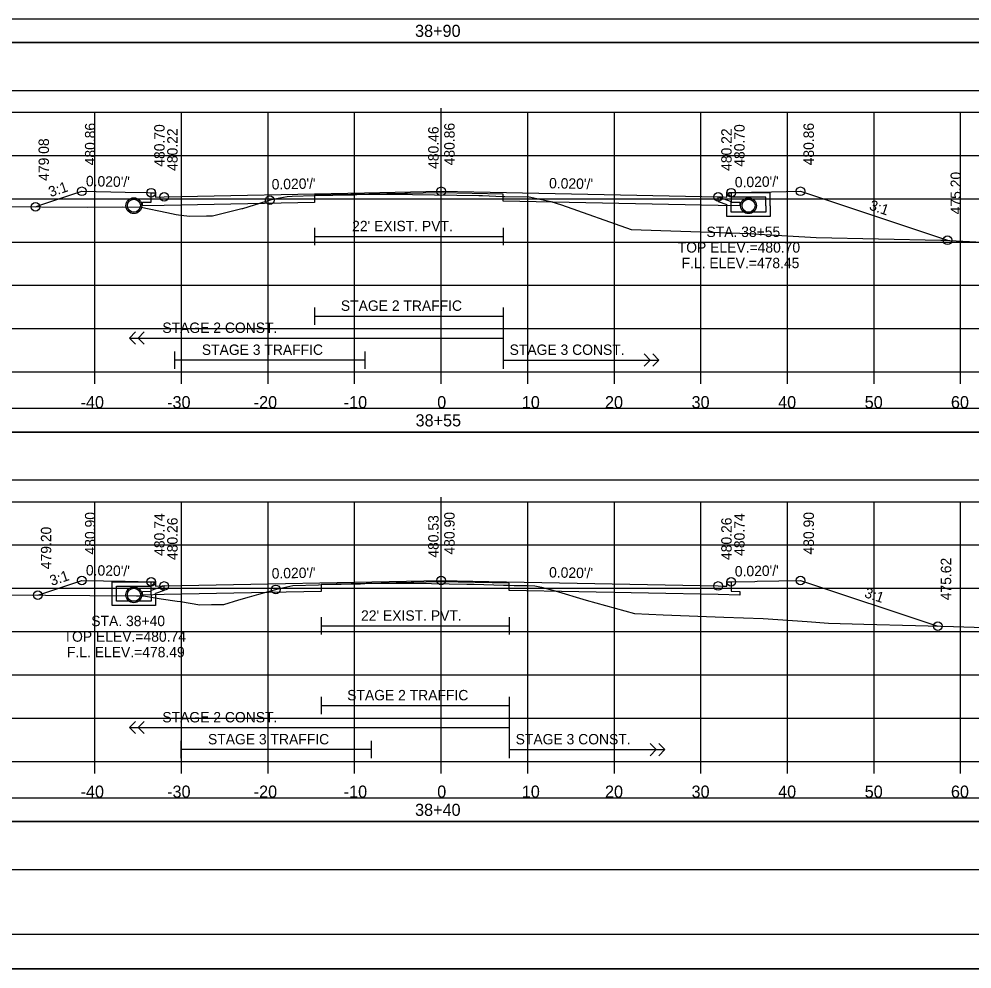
# Model space of a CAD drawing. Extents: x 1371057 to 1372761, y 380005 to 390517.
# Drawn here: x 1371845.4 to 1371955.5, y 381285.1 to 381394.9 of the extents above; entities that cross this region are included whole.
import ezdxf

# ---------------------------------------------------------------- set-up
doc = ezdxf.new("R2010")
doc.units = 0
for name, color, linetype in [('R_Alt Surface', 7, 'Continuous'), ('R_Axis', 7, 'Continuous'), ('R_Axis Annot', 7, 'Continuous'), ('R_Border', 7, 'Continuous'), ('R_Detour', 7, 'Continuous'), ('R_Dimension', 7, 'Continuous'), ('R_Exist Surface', 7, 'Continuous'), ('R_Fin Surface', 7, 'Continuous'), ('R_Grid', 7, 'Continuous'), ('R_No Plot', 7, 'Continuous'), ('R_Striping', 7, 'Continuous'), ('R_Water', 7, 'Continuous'), ('R_Water Annot', 7, 'Continuous'), ('R_Xsect Elev', 7, 'Continuous'), ('R_Xsect Slope', 7, 'Continuous')]:
    doc.layers.add(name, color=color, linetype=linetype)

msp = doc.modelspace()

# ---------------------------------------------------------------- linework, layer by layer
at = {"layer": 'R_Alt Surface'}
for points in [[(1371927.71, 381374.79), (1371927.71, 381373.71), (1371928.71, 381373.69), (1371928.71, 381373.26), (1371926.21, 381373.31), (1371901.35, 381373.81), (1371901.35, 381374.64), (1371894.21, 381374.78), (1371879.58, 381374.49), (1371879.58, 381373.66), (1371862.21, 381373.31), (1371859.71, 381373.26), (1371859.71, 381373.69), (1371860.71, 381373.71), (1371860.71, 381374.79)], [(1371879.58, 381370.74), (1371879.58, 381368.74)], [(1371901.35, 381370.74), (1371901.35, 381368.74)], [(1371879.58, 381369.74), (1371901.35, 381369.74)], [(1371927.71, 381329.83), (1371927.71, 381328.75), (1371928.71, 381328.73), (1371928.71, 381328.3), (1371926.21, 381328.35), (1371902.06, 381328.83), (1371902.06, 381329.66), (1371894.21, 381329.82), (1371880.33, 381329.54), (1371880.33, 381328.71), (1371862.21, 381328.35), (1371859.71, 381328.3), (1371859.71, 381328.73), (1371860.71, 381328.75), (1371860.71, 381329.83)], [(1371880.33, 381325.74), (1371880.33, 381323.74)], [(1371880.33, 381324.74), (1371902.06, 381324.74)], [(1371902.06, 381325.74), (1371902.06, 381323.74)]]:
    msp.add_lwpolyline(points, dxfattribs=at)
at = {"layer": 'R_Axis'}
for p, q in [((1371744.21, 381354.09), (1372044.21, 381354.09)), ((1371854.21, 381352.69), (1371854.21, 381354.09)), ((1371864.21, 381352.69), (1371864.21, 381354.09)), ((1371874.21, 381352.69), (1371874.21, 381354.09)), ((1371884.21, 381352.69), (1371884.21, 381354.09)), ((1371894.21, 381352.69), (1371894.21, 381354.09)), ((1371904.21, 381352.69), (1371904.21, 381354.09)), ((1371914.21, 381352.69), (1371914.21, 381354.09)), ((1371924.21, 381352.69), (1371924.21, 381354.09)), ((1371934.21, 381352.69), (1371934.21, 381354.09)), ((1371944.21, 381352.69), (1371944.21, 381354.09)), ((1371954.21, 381352.69), (1371954.21, 381354.09)), ((1371744.21, 381309.09), (1372044.21, 381309.09)), ((1371854.21, 381307.69), (1371854.21, 381309.09)), ((1371864.21, 381307.69), (1371864.21, 381309.09)), ((1371874.21, 381307.69), (1371874.21, 381309.09)), ((1371884.21, 381307.69), (1371884.21, 381309.09)), ((1371894.21, 381307.69), (1371894.21, 381309.09)), ((1371904.21, 381307.69), (1371904.21, 381309.09)), ((1371914.21, 381307.69), (1371914.21, 381309.09)), ((1371924.21, 381307.69), (1371924.21, 381309.09)), ((1371934.21, 381307.69), (1371934.21, 381309.09)), ((1371944.21, 381307.69), (1371944.21, 381309.09)), ((1371954.21, 381307.69), (1371954.21, 381309.09))]:
    msp.add_line(p, q, dxfattribs=at)
at = {"layer": 'R_Border'}
msp.add_line((1372052.39, 381289.09), (1371736.21, 381289.09), dxfattribs=at)
at = {"layer": 'R_Detour'}
for points in [[(1371741.06, 381392.13), (1372047.37, 381392.13), (1372047.37, 381394.84), (1371741.06, 381394.84)], [(1371741.06, 381347.13), (1372047.37, 381347.13), (1372047.37, 381349.84), (1371741.06, 381349.84)], [(1371741.06, 381302.13), (1372047.37, 381302.13), (1372047.37, 381304.84), (1371741.06, 381304.84)]]:
    msp.add_lwpolyline(points, close=True, dxfattribs=at)
at = {"layer": 'R_Dimension'}
for points in [[(1371741.06, 381386.61), (1372047.37, 381386.61), (1372047.37, 381392.13), (1371741.06, 381392.13)], [(1371741.06, 381341.61), (1372047.37, 381341.61), (1372047.37, 381347.13), (1371741.06, 381347.13)], [(1371741.06, 381296.61), (1372047.37, 381296.61), (1372047.37, 381302.13), (1371741.06, 381302.13)]]:
    msp.add_lwpolyline(points, close=True, dxfattribs=at)
at = {"layer": 'R_Exist Surface'}
for points in [[(1371831.85, 381373.26), (1371853.4, 381373.13), (1371857.41, 381373.14), (1371859.56, 381373.13), (1371862.52, 381372.5), (1371863.59, 381372.29), (1371864.14, 381372.21), (1371865.16, 381372.07), (1371867.1, 381372.11), (1371867.78, 381372.12), (1371871.19, 381372.95), (1371871.28, 381372.97), (1371873.99, 381373.81), (1371874.62, 381373.99), (1371875.58, 381374.18), (1371876.42, 381374.37), (1371877.01, 381374.38), (1371879.58, 381374.46), (1371883.84, 381374.56), (1371884.13, 381374.56), (1371884.45, 381374.57), (1371889.69, 381374.63), (1371889.77, 381374.62), (1371890.33, 381374.61), (1371890.33, 381374.61), (1371890.9, 381374.6), (1371898.56, 381374.47), (1371898.98, 381374.45), (1371901.31, 381374.37), (1371901.35, 381374.37), (1371901.57, 381374.36), (1371904.37, 381374.32), (1371906.69, 381373.81), (1371906.87, 381373.76), (1371908.12, 381373.38), (1371916.17, 381370.53), (1371927.64, 381370.17), (1371929.77, 381370.09), (1371930.91, 381370.01), (1371937.52, 381369.63), (1371951.93, 381369.32), (1371952.18, 381369.32), (1371956.75, 381369.06)], [(1371838.18, 381328.35), (1371853.62, 381328.25), (1371859.01, 381328.2), (1371859.83, 381328.21), (1371861.88, 381327.88), (1371863.71, 381327.59), (1371864.08, 381327.55), (1371866.31, 381327.18), (1371867.69, 381327.2), (1371869.12, 381327.23), (1371870.84, 381327.77), (1371872.05, 381328.09), (1371873.15, 381328.41), (1371875.38, 381329.03), (1371876.39, 381329.27), (1371877.09, 381329.42), (1371880.05, 381329.5), (1371880.33, 381329.51), (1371880.42, 381329.51), (1371884.87, 381329.61), (1371885.37, 381329.62), (1371890.06, 381329.68), (1371890.14, 381329.68), (1371891.06, 381329.67), (1371897.16, 381329.57), (1371898.01, 381329.55), (1371901.39, 381329.46), (1371901.71, 381329.44), (1371902.06, 381329.43), (1371902.64, 381329.41), (1371904.11, 381329.39), (1371905.03, 381329.37), (1371905.78, 381329.2), (1371907.37, 381328.79), (1371910.94, 381327.71), (1371916.55, 381326.18), (1371919.86, 381326.01), (1371926.84, 381325.73), (1371931.41, 381325.59), (1371936.5, 381325.23), (1371938.93, 381325.05), (1371943.03, 381324.95), (1371949, 381324.77), (1371953.4, 381324.66), (1371965.34, 381324.29)]]:
    msp.add_lwpolyline(points, dxfattribs=at)
at = {"layer": 'R_Fin Surface'}
for points in [[(1371847.35, 381373.16), (1371848.09, 381373.41), (1371852.71, 381374.95), (1371857.71, 381374.85), (1371857.71, 381374.85), (1371860.33, 381374.8), (1371860.71, 381374.79), (1371860.79, 381374.79), (1371861.21, 381374.79), (1371861.22, 381374.44), (1371861.22, 381374.29), (1371862.21, 381374.31), (1371885.36, 381374.77), (1371894.2, 381374.95), (1371894.21, 381374.95), (1371926.2, 381374.31), (1371926.21, 381374.31), (1371926.76, 381374.3), (1371927.21, 381374.29), (1371927.21, 381374.58), (1371927.21, 381374.79), (1371927.39, 381374.79), (1371927.71, 381374.79), (1371930.04, 381374.84), (1371930.71, 381374.85), (1371935.71, 381374.95), (1371943.45, 381372.37), (1371952.7, 381369.29)], [(1371847.62, 381328.29), (1371847.62, 381328.29), (1371852.71, 381329.99), (1371852.71, 381329.99), (1371857.71, 381329.89), (1371857.71, 381329.89), (1371860.71, 381329.83), (1371861.21, 381329.83), (1371861.21, 381329.62), (1371861.22, 381329.33), (1371861.97, 381329.35), (1371862.21, 381329.35), (1371894.21, 381329.99), (1371894.21, 381329.99), (1371894.22, 381329.99), (1371899.71, 381329.88), (1371926.21, 381329.35), (1371926.74, 381329.34), (1371927.21, 381329.33), (1371927.21, 381329.83), (1371927.71, 381329.83), (1371930.45, 381329.88), (1371930.71, 381329.89), (1371935.71, 381329.99), (1371951.57, 381324.7)]]:
    msp.add_lwpolyline(points, dxfattribs=at)
at = {"layer": 'R_Grid'}
for p, q in [((1371744.21, 381384.09), (1372044.21, 381384.09)), ((1371854.21, 381354.09), (1371854.21, 381384.09)), ((1371864.21, 381354.09), (1371864.21, 381384.09)), ((1371874.21, 381354.09), (1371874.21, 381384.09)), ((1371884.21, 381354.09), (1371884.21, 381384.09)), ((1371894.21, 381354.09), (1371894.21, 381384.09)), ((1371904.21, 381354.09), (1371904.21, 381384.09)), ((1371914.21, 381354.09), (1371914.21, 381384.09)), ((1371924.21, 381354.09), (1371924.21, 381384.09)), ((1371934.21, 381354.09), (1371934.21, 381384.09)), ((1371944.21, 381354.09), (1371944.21, 381384.09)), ((1371954.21, 381354.09), (1371954.21, 381384.09)), ((1371744.21, 381379.09), (1372044.21, 381379.09)), ((1371744.21, 381374.09), (1372044.21, 381374.09)), ((1371744.21, 381369.09), (1372044.21, 381369.09)), ((1371744.21, 381364.09), (1372044.21, 381364.09)), ((1371744.21, 381359.09), (1372044.21, 381359.09)), ((1371744.21, 381354.09), (1372044.21, 381354.09)), ((1371744.21, 381339.09), (1372044.21, 381339.09)), ((1371854.21, 381309.09), (1371854.21, 381339.09)), ((1371864.21, 381309.09), (1371864.21, 381339.09)), ((1371874.21, 381309.09), (1371874.21, 381339.09)), ((1371884.21, 381309.09), (1371884.21, 381339.09)), ((1371894.21, 381309.09), (1371894.21, 381339.09)), ((1371904.21, 381309.09), (1371904.21, 381339.09)), ((1371914.21, 381309.09), (1371914.21, 381339.09)), ((1371924.21, 381309.09), (1371924.21, 381339.09)), ((1371934.21, 381309.09), (1371934.21, 381339.09)), ((1371944.21, 381309.09), (1371944.21, 381339.09)), ((1371954.21, 381309.09), (1371954.21, 381339.09)), ((1371744.21, 381334.09), (1372044.21, 381334.09)), ((1371744.21, 381329.09), (1372044.21, 381329.09)), ((1371744.21, 381324.09), (1372044.21, 381324.09)), ((1371744.21, 381319.09), (1372044.21, 381319.09)), ((1371744.21, 381314.09), (1372044.21, 381314.09)), ((1371744.21, 381309.09), (1372044.21, 381309.09))]:
    msp.add_line(p, q, dxfattribs=at)
at = {"layer": 'R_No Plot'}
msp.add_line((1371723.81, 381285.11), (1372057.14, 381285.11), dxfattribs=at)
for points in [[(1371723.8, 381498.44), (1372057.14, 381498.44), (1372057.14, 381285.1), (1371723.8, 381285.1)], [(1371970.13, 381494.55), (1371989.75, 381494.55), (1371989.75, 381484.67), (1372005.86, 381484.67), (1372029.06, 381484.67), (1372029.18, 381456.51), (1372052.39, 381456.51), (1372052.39, 381289.09), (1371736.21, 381289.09), (1371736.21, 381494.55)]]:
    msp.add_lwpolyline(points, close=True, dxfattribs=at)
for centre, radius in [((1371852.71, 381374.95), 0.5), ((1371894.21, 381374.95), 0.5), ((1371935.71, 381374.95), 0.5), ((1371858.71, 381373.29), 0.917), ((1371860.71, 381374.79), 0.5), ((1371862.21, 381374.31), 0.5), ((1371874.4, 381373.93), 0.5), ((1371926.21, 381374.31), 0.5), ((1371927.71, 381374.79), 0.5), ((1371929.71, 381373.29), 0.917), ((1371847.35, 381373.16), 0.5), ((1371952.7, 381369.29), 0.5), ((1371852.71, 381329.99), 0.5), ((1371860.71, 381329.83), 0.5), ((1371894.21, 381329.99), 0.5), ((1371927.71, 381329.83), 0.5), ((1371935.71, 381329.99), 0.5), ((1371858.71, 381328.33), 0.917), ((1371862.21, 381329.35), 0.5), ((1371875.12, 381328.96), 0.5), ((1371926.21, 381329.35), 0.5), ((1371847.62, 381328.29), 0.5), ((1371951.57, 381324.7), 0.5)]:
    msp.add_circle(centre, radius, dxfattribs=at)
at = {"layer": 'R_Striping'}
for p, q in [((1371879.58, 381361.54), (1371879.58, 381359.54)), ((1371901.35, 381361.54), (1371901.35, 381354.45)), ((1371879.58, 381360.54), (1371901.35, 381360.54)), ((1371858.21, 381357.99), (1371858.91, 381358.7)), ((1371858.21, 381357.99), (1371901.35, 381357.99)), ((1371858.91, 381357.29), (1371858.21, 381357.99)), ((1371859.21, 381357.99), (1371859.91, 381358.7)), ((1371859.91, 381357.29), (1371859.21, 381357.99)), ((1371863.4, 381356.45), (1371863.4, 381354.45)), ((1371885.4, 381356.45), (1371885.4, 381354.45)), ((1371918.35, 381355.45), (1371917.65, 381356.16)), ((1371919.35, 381355.45), (1371918.65, 381356.16)), ((1371885.4, 381355.45), (1371863.4, 381355.45)), ((1371901.35, 381355.45), (1371919.35, 381355.45)), ((1371901.39, 381355.45), (1371911.39, 381355.45)), ((1371917.65, 381354.74), (1371918.35, 381355.45)), ((1371918.65, 381354.74), (1371919.35, 381355.45)), ((1371880.33, 381316.54), (1371880.33, 381314.54)), ((1371902.06, 381316.54), (1371902.06, 381309.45)), ((1371880.33, 381315.54), (1371902.06, 381315.54)), ((1371858.21, 381312.99), (1371858.91, 381313.7)), ((1371859.21, 381312.99), (1371859.91, 381313.7)), ((1371858.21, 381312.99), (1371902.06, 381312.99)), ((1371858.91, 381312.29), (1371858.21, 381312.99)), ((1371859.91, 381312.29), (1371859.21, 381312.99)), ((1371864.12, 381311.45), (1371864.12, 381309.45)), ((1371886.12, 381310.45), (1371864.12, 381310.45)), ((1371886.12, 381311.45), (1371886.12, 381309.45)), ((1371902.06, 381310.45), (1371920.06, 381310.45)), ((1371902.09, 381310.45), (1371912.09, 381310.45)), ((1371919.06, 381310.45), (1371918.35, 381311.16)), ((1371918.35, 381309.74), (1371919.06, 381310.45)), ((1371920.06, 381310.45), (1371919.35, 381311.16)), ((1371919.35, 381309.74), (1371920.06, 381310.45))]:
    msp.add_line(p, q, dxfattribs=at)
at = {"layer": 'R_Water'}
for p, q in [((1371926.21, 381374.31), (1371927.71, 381373.79)), ((1371927.38, 381374.62), (1371927.46, 381374.79)), ((1371927.38, 381374.62), (1371927.71, 381374.29)), ((1371932.21, 381374.79), (1371927.46, 381374.79)), ((1371931.71, 381374.29), (1371927.71, 381374.29)), ((1371931.71, 381373.29), (1371931.71, 381374.29)), ((1371932.21, 381373.29), (1371932.21, 381374.79)), ((1371926.21, 381373.78), (1371927.21, 381373.43)), ((1371927.21, 381373.29), (1371927.21, 381373.43)), ((1371927.71, 381373.29), (1371927.71, 381373.79)), ((1371856.21, 381329.83), (1371860.96, 381329.83)), ((1371856.21, 381328.33), (1371856.21, 381329.83)), ((1371856.71, 381328.33), (1371856.71, 381329.33)), ((1371856.71, 381329.33), (1371860.71, 381329.33)), ((1371861.04, 381329.66), (1371860.71, 381329.33)), ((1371862.21, 381329.35), (1371860.71, 381328.83)), ((1371861.04, 381329.66), (1371860.96, 381329.83)), ((1371860.71, 381328.33), (1371860.71, 381328.83)), ((1371862.21, 381328.82), (1371861.21, 381328.47)), ((1371861.21, 381328.33), (1371861.21, 381328.47))]:
    msp.add_line(p, q, dxfattribs=at)
for points in [[(1371926.21, 381373.78), (1371926.21, 381374.31)], [(1371932.21, 381373.29), (1371932.21, 381372.04), (1371929.71, 381372.04), (1371927.21, 381372.04), (1371927.21, 381373.29)], [(1371931.71, 381373.29), (1371931.71, 381372.54), (1371929.71, 381372.54), (1371927.71, 381372.54), (1371927.71, 381373.29)], [(1371862.21, 381328.82), (1371862.21, 381329.35)], [(1371861.21, 381328.33), (1371861.21, 381327.08), (1371858.71, 381327.08), (1371856.21, 381327.08), (1371856.21, 381328.33)], [(1371860.71, 381328.33), (1371860.71, 381327.58), (1371858.71, 381327.58), (1371856.71, 381327.58), (1371856.71, 381328.33)]]:
    msp.add_lwpolyline(points, dxfattribs=at)
for centre in [(1371858.71, 381373.29), (1371929.71, 381373.29), (1371858.71, 381328.33)]:
    msp.add_circle(centre, 0.75, dxfattribs=at)
at = {"layer": 'R_Xsect Elev'}
for p, q in [((1371894.21, 381374.54), (1371894.21, 381384.54)), ((1371894.21, 381329.62), (1371894.21, 381339.62))]:
    msp.add_line(p, q, dxfattribs=at)

# ---------------------------------------------------------------- texts
at = {"layer": 'R_Axis Annot'}
for s, p in [('38+90', (1371891.19, 381392.79)), ('-40', (1371852.55, 381349.89)), ('-30', (1371862.55, 381349.89)), ('-20', (1371872.55, 381349.89)), ('-10', (1371882.95, 381349.89)), ('0', (1371893.75, 381349.89)), ('10', (1371903.52, 381349.89)), ('20', (1371913.13, 381349.89)), ('30', (1371923.13, 381349.89)), ('40', (1371933.13, 381349.89)), ('50', (1371943.13, 381349.89)), ('60', (1371953.09, 381349.89)), ('38+55', (1371891.25, 381347.79)), ('-40', (1371852.55, 381304.89)), ('-30', (1371862.55, 381304.89)), ('-20', (1371872.55, 381304.89)), ('-10', (1371882.95, 381304.89)), ('0', (1371893.75, 381304.89)), ('10', (1371903.52, 381304.89)), ('20', (1371913.13, 381304.89)), ('30', (1371923.13, 381304.89)), ('40', (1371933.13, 381304.89)), ('50', (1371943.13, 381304.89)), ('60', (1371953.09, 381304.89)), ('38+40', (1371891.19, 381302.79))]:
    msp.add_text(s, height=1.4, dxfattribs=at).set_placement(p)
at = {"layer": 'R_Striping'}
for s, p in [('STAGE 2 TRAFFIC', (1371882.62, 381361.14)), ('STAGE 2 CONST.', (1371862, 381358.59)), ('STAGE 3 TRAFFIC', (1371866.56, 381356.05)), ('STAGE 3 CONST.', (1371902.11, 381356.05)), ('STAGE 2 TRAFFIC', (1371883.35, 381316.14)), ('STAGE 2 CONST.', (1371862, 381313.59)), ('STAGE 3 TRAFFIC', (1371867.27, 381311.05)), ('STAGE 3 CONST.', (1371902.81, 381311.05))]:
    msp.add_text(s, height=1.2, dxfattribs=at).set_placement(p)
at = {"layer": 'R_Water'}
for p in [(1371883.92, 381370.34), (1371884.95, 381325.34)]:
    msp.add_text("22' EXIST. PVT.", height=1.2, dxfattribs=at).set_placement(p)
at = {"layer": 'R_Water Annot'}
for s, p in [('STA. 38+55', (1371924.85, 381369.67)), ('TOP ELEV.=480.70', (1371921.53, 381367.87)), ('F.L. ELEV.=478.45', (1371921.98, 381366.07)), ('STA. 38+40', (1371853.79, 381324.71)), ('TOP ELEV.=480.74', (1371850.59, 381322.91)), ('F.L. ELEV.=478.49', (1371850.98, 381321.11))]:
    msp.add_text(s, height=1.2, dxfattribs=at).set_placement(p)
at = {"layer": 'R_Xsect Elev'}
for s, p in [('480.86', (1371854.26, 381377.95)), ('480.70', (1371862.26, 381377.79)), ('480.22', (1371863.76, 381377.31)), ('480.46', (1371893.91, 381377.54)), ('480.86', (1371895.76, 381377.95)), ('480.22', (1371927.76, 381377.31)), ('480.70', (1371929.26, 381377.79)), ('480.86', (1371937.26, 381377.95)), ('479.08', (1371848.9, 381376.16)), ('475.20', (1371954.25, 381372.29)), ('480.90', (1371854.26, 381332.99)), ('480.74', (1371862.26, 381332.83)), ('480.26', (1371863.76, 381332.35)), ('480.53', (1371893.91, 381332.62)), ('480.90', (1371895.76, 381332.99)), ('480.26', (1371927.76, 381332.35)), ('480.74', (1371929.26, 381332.83)), ('480.90', (1371937.26, 381332.99)), ('479.20', (1371849.17, 381331.29)), ('475.62', (1371953.12, 381327.7))]:
    msp.add_text(s, height=1.2, rotation=90, dxfattribs=at).set_placement(p)
at = {"layer": 'R_Xsect Slope'}
for s, rotation, p in [("0.020'/'", 358.8543, (1371853.16, 381375.54)), ("0.020'/'", 1.1458, (1371874.64, 381375.16)), ("0.020'/'", 358.8543, (1371906.66, 381375.3)), ("0.020'/'", 1.1458, (1371928.14, 381375.4)), ('3:1', 18.4345, (1371849.08, 381374.27)), ('3:1', 341.5661, (1371943.57, 381372.86)), ("0.020'/'", 358.8542, (1371853.16, 381330.58)), ("0.020'/'", 1.1457, (1371874.64, 381330.2)), ("0.020'/'", 358.8542, (1371906.66, 381330.34)), ("0.020'/'", 1.1457, (1371928.14, 381330.44)), ('3:1', 18.4332, (1371849.22, 381329.35)), ('3:1', 341.5667, (1371943.01, 381328.08))]:
    msp.add_text(s, height=1.2, rotation=rotation, dxfattribs=at).set_placement(p)

doc.saveas('drawing.dxf')
